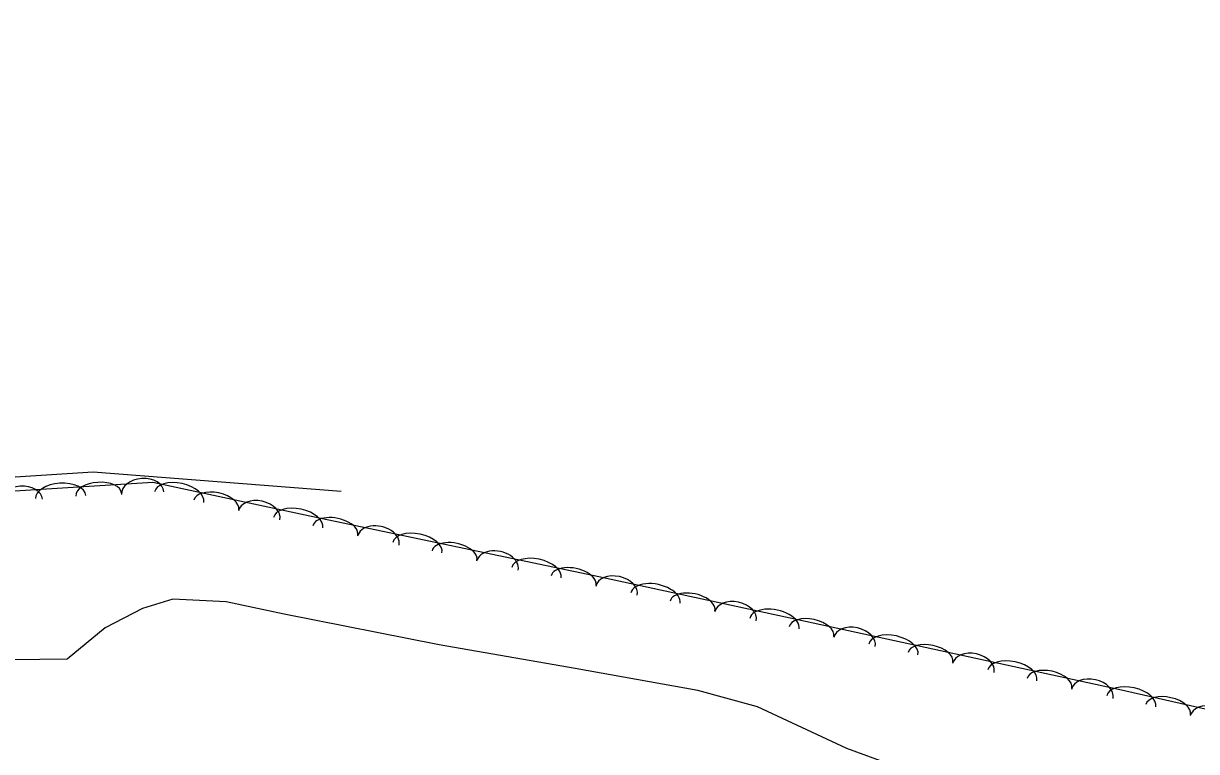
# Model space of a CAD drawing. Extents: x 1441650 to 1491889, y 345904 to 358319.
# Drawn here: x 1480361.8 to 1480635.7, y 346471.3 to 346641.4 of the extents above; entities that cross this region are included whole.
import ezdxf

# ---------------------------------------------------------------- set-up
doc = ezdxf.new("R2010")
doc.units = 0
for name, color, linetype in [('S_MISC_BOUNDARY', 7, 'Continuous'), ('S_STREAM', 7, 'Continuous'), ('S_TREE', 7, 'Continuous')]:
    doc.layers.add(name, color=color, linetype=linetype)

msp = doc.modelspace()

# ---------------------------------------------------------------- linework, layer by layer
at = {"layer": 'S_MISC_BOUNDARY'}
msp.add_lwpolyline([(1480436, 346532.09), (1480378.09, 346536.6), (1480357.45, 346535.25), (1480330.01, 346537.1), (1480284.18, 346540.58), (1480213.21, 346551.72), (1480161.81, 346562.03), (1480146.54, 346565.97), (1480127.32, 346576.85), (1480104.55, 346595.1), (1480088.15, 346618.37), (1480081.97, 346641.42)], dxfattribs=at)
at = {"layer": 'S_STREAM'}
msp.add_lwpolyline([(1480659.04, 346441.35), (1480623.96, 346451.97), (1480586.38, 346460.19), (1480554.07, 346472.01), (1480533.21, 346481.81), (1480519.24, 346485.61), (1480490.61, 346490.74), (1480458.82, 346496.29), (1480422.62, 346503.39), (1480409.13, 346506.29), (1480396.69, 346506.92), (1480389.55, 346504.76), (1480380.88, 346500.23), (1480372, 346492.92), (1480352.7, 346492.7)], dxfattribs=at)
at = {"layer": 'S_TREE'}
msp.add_lwpolyline([(1480341.11, 346531.06), (1480392.01, 346534.26), (1480429.76, 346526.15), (1480495.08, 346512.42), (1480540.84, 346502.59), (1480617.49, 346485.92), (1480679.91, 346471.72)], dxfattribs=at)
for centre, major_axis, ratio, start_param, end_param in [((1480370.48, 346530.79), (-5.86, -0.37), 0.549068, 3.141593, 6.283185), ((1480379.33, 346531.34), (-5.34, -0.34), 0.539705, 3.141593, 6.283185), ((1480389.63, 346531.73), (-4.95, -0.31), 0.684051, 3.141593, 6.283185), ((1480398.14, 346530.78), (-5.74, 1.23), 0.549051, 3.141593, 6.283185), ((1480361.25, 346529.95), (-4.95, -0.31), 0.684051, 3.141593, 6.283185), ((1480406.81, 346528.92), (-5.23, 1.12), 0.539688, 3.141593, 6.283185), ((1480416.82, 346526.5), (-4.84, 1.04), 0.684029, 3.141593, 6.283185), ((1480425.93, 346524.81), (-5.74, 1.23), 0.549051, 3.141593, 6.283185), ((1480434.61, 346522.97), (-5.23, 1.1), 0.539689, 3.141725, 6.283318), ((1480444.64, 346520.6), (-4.85, 1.02), 0.68403, 3.141817, 6.28341), ((1480453.76, 346518.95), (-5.74, 1.21), 0.549052, 3.14173, 6.283322), ((1480462.43, 346517.12), (-5.23, 1.1), 0.539689, 3.141725, 6.283318), ((1480472.46, 346514.75), (-4.85, 1.02), 0.68403, 3.141817, 6.28341), ((1480481.58, 346513.1), (-5.74, 1.21), 0.549052, 3.14173, 6.283322), ((1480490.25, 346511.27), (-5.23, 1.1), 0.539689, 3.141725, 6.283318), ((1480500.26, 346508.88), (-4.85, 1.04), 0.684078, 3.140647, 6.282239), ((1480509.37, 346507.19), (-5.74, 1.23), 0.54909, 3.141014, 6.282607), ((1480518.04, 346505.33), (-5.23, 1.12), 0.539727, 3.141032, 6.282625), ((1480528.06, 346502.91), (-4.85, 1.04), 0.684078, 3.140647, 6.282239), ((1480537.16, 346501.22), (-5.74, 1.23), 0.54909, 3.141014, 6.282607), ((1480545.82, 346499.34), (-5.22, 1.14), 0.539688, 3.141593, 6.283185), ((1480555.83, 346496.9), (-4.84, 1.05), 0.684029, 3.141593, 6.283185), ((1480564.94, 346495.18), (-5.73, 1.25), 0.549051, 3.141593, 6.283185), ((1480573.6, 346493.3), (-5.22, 1.14), 0.539688, 3.141593, 6.283185), ((1480583.61, 346490.85), (-4.84, 1.05), 0.684029, 3.141593, 6.283185), ((1480592.71, 346489.14), (-5.73, 1.25), 0.549051, 3.141593, 6.283185), ((1480601.38, 346487.26), (-5.22, 1.14), 0.539688, 3.141593, 6.283185), ((1480611.39, 346484.81), (-4.84, 1.05), 0.684029, 3.141593, 6.283185), ((1480620.47, 346483.07), (-5.72, 1.3), 0.549053, 3.141593, 6.283185), ((1480629.11, 346481.1), (-5.21, 1.19), 0.539691, 3.141593, 6.283185), ((1480639.1, 346478.56), (-4.83, 1.1), 0.684032, 3.141593, 6.283185)]:
    msp.add_ellipse(centre, major_axis=major_axis, ratio=ratio, start_param=start_param, end_param=end_param, dxfattribs=at)

doc.saveas('drawing.dxf')
